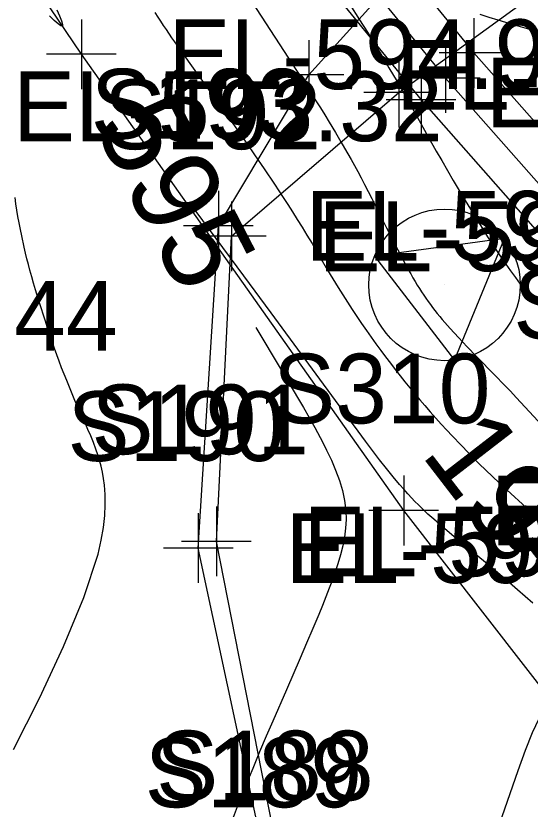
# Model space of a CAD drawing. Extents: x 1729869 to 1735532, y 648588 to 653771.
# Drawn here: x 1730564.33 to 1730593.88, y 652614.44 to 652659.96 of the extents above; entities that cross this region are included whole.
import ezdxf

# ---------------------------------------------------------------- set-up
doc = ezdxf.new("R2010")
doc.units = 0
for name, color, linetype in [('SURVEY - CENTERLINE - Preliminary', 7, 'Continuous'), ('SURVEY - CONTOURS - Index with Text', 7, 'Continuous'), ('SURVEY - CONTOURS - Intermediate with optional Text', 7, 'Continuous'), ('SURVEY - CONTROL with Text', 7, 'Continuous'), ('SURVEY - DRAINAGE - Pipes and Culverts', 7, 'Continuous'), ('SURVEY - DRAINAGE - Pipes and Culverts - Points - Locators', 7, 'Continuous'), ('SURVEY - DRAINAGE - Pipes and Culverts - Points - Numbers', 7, 'Continuous'), ('SURVEY - DTM - Breaklines', 7, 'Continuous'), ('SURVEY - DTM - Breaklines - Points - Elevations', 7, 'Continuous'), ('SURVEY - DTM - Breaklines - Points - Locators', 7, 'Continuous'), ('SURVEY - DTM - Breaklines - Points - Numbers', 7, 'Continuous'), ('SURVEY - DTM - Spot Points - Elevations', 7, 'Continuous'), ('SURVEY - UTILITIES - Cable (Underground) - Points - Elevations', 7, 'Continuous'), ('SURVEY - UTILITIES - Cable (Underground) - Points - Locators', 7, 'Continuous'), ('SURVEY - UTILITIES - Cable (Underground) - Points - Numbers', 7, 'Continuous'), ('SURVEY - UTILITIES - Cable (Underground) with Text', 7, 'Continuous'), ('SURVEY - UTILITIES - Electric (Underground) - Points - Elevations', 7, 'Continuous'), ('SURVEY - UTILITIES - Electric (Underground) - Points - Locators', 7, 'Continuous'), ('SURVEY - UTILITIES - Electric (Underground) - Points - Numbers', 7, 'Continuous'), ('SURVEY - UTILITIES - Electric (Underground) with Text', 7, 'Continuous')]:
    doc.layers.add(name, color=color, linetype=linetype)

msp = doc.modelspace()

# ---------------------------------------------------------------- linework, layer by layer
at = {"layer": 'SURVEY - CENTERLINE - Preliminary'}
msp.add_arc((1731014.278, 652965.128), 500, 201.11545, 220.70969, dxfattribs=at)
at = {"layer": 'SURVEY - CONTOURS - Index with Text'}
for points in [[(1730566.682, 652660.32), (1730566.846, 652659.96), (1730566.961, 652659.672), (1730567.017, 652659.471), (1730567.002, 652659.372), (1730566.912, 652659.384), (1730566.753, 652659.498), (1730566.534, 652659.697), (1730566.268, 652659.967)], [(1730594.037, 652626.261), (1730593.595, 652626.65), (1730593.152, 652627.037), (1730592.535, 652627.571), (1730592.01, 652628.018), (1730591.658, 652628.314), (1730591.197, 652628.698), (1730589.825, 652629.825), (1730589.386, 652630.188), (1730588.964, 652630.542), (1730588.714, 652630.754), (1730588.472, 652630.963), (1730588.236, 652631.171), (1730588.006, 652631.379), (1730587.781, 652631.587), (1730587.479, 652631.878), (1730587.237, 652632.122), (1730587.076, 652632.29), (1730586.845, 652632.538), (1730586.612, 652632.798), (1730586.376, 652633.071), (1730586.005, 652633.515), (1730585.623, 652633.99), (1730585.229, 652634.493), (1730584.825, 652635.021), (1730584.411, 652635.569), (1730583.989, 652636.135), (1730583.108, 652637.324), (1730578.993, 652642.915), (1730577.423, 652645.043), (1730575.452, 652647.703), (1730574.688, 652648.73)], [(1730578.126, 652642.077), (1730579.568, 652639.649), (1730580.517, 652638.059), (1730580.853, 652637.488), (1730581.181, 652636.918), (1730581.501, 652636.348), (1730581.808, 652635.778), (1730582.001, 652635.408), (1730582.186, 652635.038), (1730582.456, 652634.466), (1730582.701, 652633.89), (1730582.915, 652633.311), (1730583.089, 652632.73), (1730583.216, 652632.148), (1730583.288, 652631.566), (1730583.302, 652631.064), (1730583.274, 652630.561), (1730583.209, 652630.057), (1730583.111, 652629.552), (1730582.984, 652629.043), (1730582.833, 652628.53), (1730582.681, 652628.065), (1730582.515, 652627.594), (1730582.335, 652627.115), (1730582.144, 652626.628), (1730581.942, 652626.131), (1730581.731, 652625.621), (1730581.392, 652624.812), (1730581.035, 652623.972), (1730580.662, 652623.103), (1730579.873, 652621.281), (1730579.093, 652619.49), (1730578.718, 652618.624), (1730578.334, 652617.723), (1730577.938, 652616.778), (1730577.53, 652615.783), (1730577.11, 652614.727), (1730576.301, 652612.582)]]:
    msp.add_lwpolyline(points, dxfattribs=at)
at = {"layer": 'SURVEY - CONTOURS - Intermediate with optional Text'}
for points in [[(1730577.638, 652661.177), (1730580, 652657.529), (1730580.883, 652656.17), (1730581.315, 652655.498), (1730581.57, 652655.096), (1730581.824, 652654.691), (1730582.077, 652654.283), (1730582.328, 652653.872), (1730582.685, 652653.281), (1730583.004, 652652.741), (1730583.219, 652652.372), (1730583.403, 652652.05), (1730583.589, 652651.72), (1730583.778, 652651.379), (1730583.97, 652651.028), (1730584.165, 652650.665), (1730584.363, 652650.289), (1730584.777, 652649.485), (1730585.629, 652647.794), (1730586.056, 652646.95), (1730586.479, 652646.138), (1730586.89, 652645.38), (1730587.017, 652645.155), (1730587.143, 652644.936), (1730587.268, 652644.725), (1730587.393, 652644.52), (1730587.517, 652644.32), (1730587.642, 652644.126), (1730587.765, 652643.94), (1730587.89, 652643.758), (1730588.016, 652643.58), (1730588.144, 652643.404), (1730588.275, 652643.23), (1730588.408, 652643.057), (1730588.543, 652642.888), (1730588.682, 652642.718), (1730588.825, 652642.547), (1730588.971, 652642.376), (1730589.123, 652642.203), (1730589.279, 652642.028), (1730589.757, 652641.508), (1730590.267, 652640.972), (1730590.796, 652640.427), (1730591.869, 652639.329), (1730592.392, 652638.789), (1730592.741, 652638.421), (1730593.08, 652638.06), (1730594.342, 652636.703)], [(1730583.518, 652660.608), (1730584.075, 652659.743), (1730584.525, 652659.034), (1730584.829, 652658.546), (1730585.059, 652658.17), (1730585.293, 652657.782), (1730585.766, 652656.988), (1730586.23, 652656.195), (1730586.69, 652655.395), (1730587.189, 652654.511), (1730588.017, 652653.027), (1730588.482, 652652.204), (1730588.796, 652651.657), (1730589.121, 652651.096), (1730589.456, 652650.523), (1730589.799, 652649.945), (1730590.146, 652649.365), (1730590.442, 652648.876), (1730590.739, 652648.391), (1730591.038, 652647.91), (1730591.339, 652647.434), (1730591.642, 652646.964), (1730591.947, 652646.501), (1730592.214, 652646.107), (1730592.482, 652645.718), (1730592.753, 652645.333), (1730593.028, 652644.954), (1730593.307, 652644.578), (1730593.591, 652644.206), (1730593.926, 652643.78)], [(1730572.323, 652660.164), (1730572.496, 652659.889), (1730572.648, 652659.653), (1730572.803, 652659.417), (1730572.959, 652659.182), (1730573.281, 652658.712), (1730573.445, 652658.475), (1730573.704, 652658.108), (1730574.236, 652657.364), (1730575.253, 652655.955), (1730576.257, 652654.546), (1730577.069, 652653.4), (1730577.6, 652652.643), (1730578.044, 652651.999), (1730578.589, 652651.194), (1730579.183, 652650.301), (1730579.682, 652649.544), (1730579.949, 652649.134), (1730580.22, 652648.713), (1730580.494, 652648.282), (1730580.771, 652647.84), (1730581.048, 652647.389), (1730581.345, 652646.895), (1730582.244, 652645.38), (1730582.547, 652644.873), (1730582.853, 652644.371), (1730583.117, 652643.948), (1730583.383, 652643.529), (1730583.652, 652643.117), (1730583.923, 652642.709), (1730584.195, 652642.307), (1730584.469, 652641.911), (1730584.741, 652641.525), (1730585.015, 652641.144), (1730585.29, 652640.768), (1730585.567, 652640.396), (1730585.845, 652640.029), (1730586.126, 652639.665), (1730586.404, 652639.31), (1730586.684, 652638.96), (1730586.965, 652638.613), (1730587.249, 652638.271), (1730587.534, 652637.933), (1730587.82, 652637.6), (1730588.136, 652637.24), (1730588.454, 652636.886), (1730588.77, 652636.539), (1730589.085, 652636.199), (1730589.397, 652635.867), (1730589.915, 652635.321), (1730590.331, 652634.889), (1730590.744, 652634.469), (1730590.952, 652634.263), (1730591.328, 652633.898), (1730591.711, 652633.535), (1730592.103, 652633.17), (1730593.444, 652631.941), (1730593.786, 652631.624), (1730594.126, 652631.304)], [(1730594.254, 652659.076), (1730592.927, 652659.459), (1730592.043, 652659.718), (1730591.527, 652659.874), (1730591.005, 652660.037)], [(1730564.201, 652617.875), (1730565.683, 652620.811), (1730567.075, 652623.775), (1730568.244, 652626.591), (1730569.057, 652629.084), (1730569.241, 652629.879), (1730569.367, 652630.613), (1730569.44, 652631.29), (1730569.469, 652631.915), (1730569.458, 652632.493), (1730569.415, 652633.03), (1730569.365, 652633.413), (1730569.301, 652633.778), (1730569.225, 652634.126), (1730569.137, 652634.459), (1730569.04, 652634.78), (1730568.934, 652635.092), (1730568.788, 652635.483), (1730568.632, 652635.865), (1730568.47, 652636.238), (1730568.304, 652636.605), (1730567.976, 652637.328), (1730567.85, 652637.613), (1730567.727, 652637.899), (1730567.486, 652638.472), (1730567.251, 652639.05), (1730566.961, 652639.776), (1730566.819, 652640.143), (1730566.679, 652640.512), (1730566.544, 652640.883), (1730566.413, 652641.255), (1730566.308, 652641.566), (1730566.207, 652641.878), (1730566.01, 652642.504), (1730565.698, 652643.504), (1730565.466, 652644.247), (1730565.353, 652644.619), (1730565.244, 652644.992), (1730565.14, 652645.366), (1730565.053, 652645.696), (1730564.97, 652646.026), (1730564.892, 652646.357), (1730564.816, 652646.688), (1730564.671, 652647.35), (1730564.594, 652647.715), (1730564.521, 652648.079), (1730564.451, 652648.444), (1730564.388, 652648.809), (1730564.333, 652649.174), (1730564.287, 652649.54)], [(1730602.205, 652614.3), (1730601.736, 652614.776), (1730601.265, 652615.263), (1730600.851, 652615.701), (1730600.435, 652616.15), (1730599.944, 652616.686), (1730598.959, 652617.772), (1730598.472, 652618.304), (1730597.992, 652618.819), (1730597.523, 652619.307), (1730597.278, 652619.555), (1730597.036, 652619.789), (1730596.705, 652620.089), (1730596.381, 652620.343), (1730596.066, 652620.534), (1730595.76, 652620.648), (1730595.463, 652620.669), (1730595.177, 652620.58), (1730594.772, 652620.229), (1730594.38, 652619.633), (1730593.989, 652618.819), (1730593.589, 652617.816), (1730593.169, 652616.649), (1730591.797, 652612.69)]]:
    msp.add_lwpolyline(points, dxfattribs=at)
at = {"layer": 'SURVEY - CONTROL with Text'}
for p, q in [((1730592.401, 652647.184), (1730584.934, 652646.183)), ((1730589.535, 652640.216), (1730592.401, 652647.184)), ((1730584.934, 652646.183), (1730589.535, 652640.216)), ((1730588.956, 652644.527), (1730588.956, 652644.527))]:
    msp.add_line(p, q, dxfattribs=at)
msp.add_circle((1730588.956, 652644.527), 4.35, dxfattribs=at)
at = {"layer": 'SURVEY - DRAINAGE - Pipes and Culverts'}
for points in [[(1730512.895, 652786.175), (1730510.921, 652785.238), (1730509.01, 652784.331), (1730529.575, 652738.895), (1730542.512, 652716.131), (1730555.863, 652695.018), (1730571.186, 652675.249), (1730587.607, 652655.144), (1730604.148, 652636.429), (1730621.55, 652618.479), (1730638.49, 652600.017), (1730655.375, 652581.634), (1730671.984, 652562.999), (1730691.967, 652539.874), (1730708.122, 652521.5), (1730712.969, 652515.266), (1730725.951, 652494.834), (1730734.985, 652480.994), (1730736.549, 652482.032), (1730738.368, 652483.239)], [(1730512.895, 652786.175), (1730533.242, 652740.637), (1730545.869, 652718.416), (1730559.219, 652697.303), (1730574.541, 652677.533), (1730590.641, 652657.842), (1730607.182, 652639.127), (1730624.584, 652621.177), (1730641.49, 652602.752), (1730658.376, 652584.369), (1730674.985, 652565.734), (1730694.968, 652542.609), (1730711.287, 652524.043), (1730716.134, 652517.809), (1730729.335, 652497.079), (1730738.368, 652483.239)]]:
    msp.add_lwpolyline(points, dxfattribs=at)
at = {"layer": 'SURVEY - DRAINAGE - Pipes and Culverts - Points - Locators'}
for p, q in [((1730590.641, 652659.842), (1730590.641, 652655.842)), ((1730592.641, 652657.842), (1730588.641, 652657.842)), ((1730587.607, 652657.144), (1730587.607, 652653.144)), ((1730589.607, 652655.144), (1730585.607, 652655.144))]:
    msp.add_line(p, q, dxfattribs=at)
at = {"layer": 'SURVEY - DTM - Breaklines'}
for points in [[(1730510.921, 652785.238), (1730531.27, 652739.7), (1730544.063, 652717.187), (1730557.414, 652696.074), (1730572.737, 652676.305), (1730589.009, 652656.391), (1730605.55, 652637.676), (1730622.952, 652619.726), (1730639.877, 652601.281), (1730656.762, 652582.898), (1730673.371, 652564.264), (1730693.354, 652541.138), (1730709.585, 652522.676), (1730714.432, 652516.442), (1730727.515, 652495.872), (1730736.549, 652482.032)], [(1730441.393, 652642.803), (1730443.373, 652630.982), (1730453.252, 652621.097), (1730462.84, 652612.866), (1730470.362, 652599.998), (1730480.732, 652594.755), (1730532.127, 652571.293), (1730546.64, 652560.001), (1730566.441, 652548.905), (1730603.456, 652529.492), (1730615.327, 652524.96), (1730625.391, 652526.978), (1730642.944, 652518.809), (1730669.4, 652502.967), (1730704.75, 652484.698), (1730707.44, 652490.134), (1730690.003, 652527.227), (1730647.835, 652566.827), (1730612.187, 652598.727), (1730586.615, 652631.581), (1730568.094, 652657.759), (1730545.903, 652690.538), (1730525.357, 652726.957), (1730505.615, 652783.359)]]:
    msp.add_lwpolyline(points, dxfattribs=at)
at = {"layer": 'SURVEY - DTM - Breaklines - Points - Locators'}
for p, q in [((1730568.094, 652659.759), (1730568.094, 652655.759)), ((1730589.009, 652658.391), (1730589.009, 652654.391)), ((1730570.094, 652657.759), (1730566.094, 652657.759)), ((1730591.009, 652656.391), (1730587.009, 652656.391)), ((1730586.615, 652633.581), (1730586.615, 652629.581)), ((1730588.615, 652631.581), (1730584.615, 652631.581))]:
    msp.add_line(p, q, dxfattribs=at)
at = {"layer": 'SURVEY - UTILITIES - Cable (Underground) - Points - Locators'}
for p, q in [((1730581.166, 652658.573), (1730581.166, 652654.573)), ((1730583.166, 652656.573), (1730579.166, 652656.573)), ((1730575.97, 652649.922), (1730575.97, 652645.922)), ((1730577.97, 652647.922), (1730573.97, 652647.922)), ((1730574.806, 652631.422), (1730574.806, 652627.422)), ((1730576.806, 652629.422), (1730572.806, 652629.422))]:
    msp.add_line(p, q, dxfattribs=at)
at = {"layer": 'SURVEY - UTILITIES - Cable (Underground) with Text'}
msp.add_lwpolyline([(1730660.592, 652524.435), (1730631.069, 652547.861), (1730603.31, 652576.286), (1730579.083, 652609.55), (1730574.806, 652629.422), (1730575.97, 652647.922), (1730581.166, 652656.573), (1730592.346, 652668.954)], dxfattribs=at)
at = {"layer": 'SURVEY - UTILITIES - Electric (Underground) - Points - Locators'}
for p, q in [((1730586.327, 652657.563), (1730586.327, 652653.563)), ((1730588.327, 652655.563), (1730584.327, 652655.563)), ((1730576.714, 652649.314), (1730576.714, 652645.314)), ((1730578.714, 652647.314), (1730574.714, 652647.314)), ((1730575.85, 652631.81), (1730575.85, 652627.81)), ((1730577.85, 652629.81), (1730573.85, 652629.81))]:
    msp.add_line(p, q, dxfattribs=at)
at = {"layer": 'SURVEY - UTILITIES - Electric (Underground) with Text'}
msp.add_lwpolyline([(1730661.116, 652524.966), (1730631.602, 652548.437), (1730603.937, 652576.823), (1730579.772, 652609.943), (1730575.85, 652629.81), (1730576.714, 652647.314), (1730586.327, 652655.563), (1730597.892, 652663.958)], dxfattribs=at)

# ---------------------------------------------------------------- texts
at = {"layer": 'SURVEY - CONTOURS - Index with Text'}
msp.add_text('595', height=5, rotation=297.3235, dxfattribs=at).set_placement((1730568.764, 652653.684))
at = {"layer": 'SURVEY - CONTROL with Text'}
msp.add_text('19-440-33', height=5, rotation=307.6377, dxfattribs=at).set_placement((1730587.538, 652634.829))
at = {"layer": 'SURVEY - DRAINAGE - Pipes and Culverts - Points - Numbers'}
msp.add_text('S11323', height=4, dxfattribs=at).set_placement((1730592.908, 652641.429))
at = {"layer": 'SURVEY - DTM - Breaklines - Points - Elevations'}
for s, p in [('EL-594.95', (1730573.094, 652655.759)), ('EL-593.32', (1730564.167, 652652.774)), ('EL-595.18', (1730591.615, 652629.581))]:
    msp.add_text(s, height=4, dxfattribs=at).set_placement(p)
at = {"layer": 'SURVEY - DTM - Breaklines - Points - Numbers'}
msp.add_text('S310', height=4, dxfattribs=at).set_placement((1730579.106, 652636.581))
at = {"layer": 'SURVEY - DTM - Spot Points - Elevations'}
msp.add_text('EL-592.44', height=4, dxfattribs=at).set_placement((1730545.492, 652640.75))
at = {"layer": 'SURVEY - UTILITIES - Cable (Underground) - Points - Elevations'}
for s, p in [('EL-592.66', (1730586.166, 652654.573)), ('EL-594.24', (1730580.97, 652645.922)), ('EL-594.39', (1730579.806, 652627.422))]:
    msp.add_text(s, height=4, dxfattribs=at).set_placement(p)
at = {"layer": 'SURVEY - UTILITIES - Cable (Underground) - Points - Numbers'}
for s, p in [('S193', (1730568.634, 652652.922)), ('S190', (1730567.297, 652634.422)), ('S189', (1730571.731, 652614.55))]:
    msp.add_text(s, height=4, dxfattribs=at).set_placement(p)
at = {"layer": 'SURVEY - UTILITIES - Electric (Underground) - Points - Elevations'}
for s, p in [('EL-591.96', (1730591.327, 652653.563)), ('EL-594.35', (1730581.714, 652645.314)), ('EL-594.61', (1730580.85, 652627.81))]:
    msp.add_text(s, height=4, dxfattribs=at).set_placement(p)
at = {"layer": 'SURVEY - UTILITIES - Electric (Underground) - Points - Numbers'}
for s, p in [('S192', (1730569.378, 652652.314)), ('S191', (1730568.672, 652634.81)), ('S188', (1730572.389, 652614.943))]:
    msp.add_text(s, height=4, dxfattribs=at).set_placement(p)

doc.saveas('drawing.dxf')
